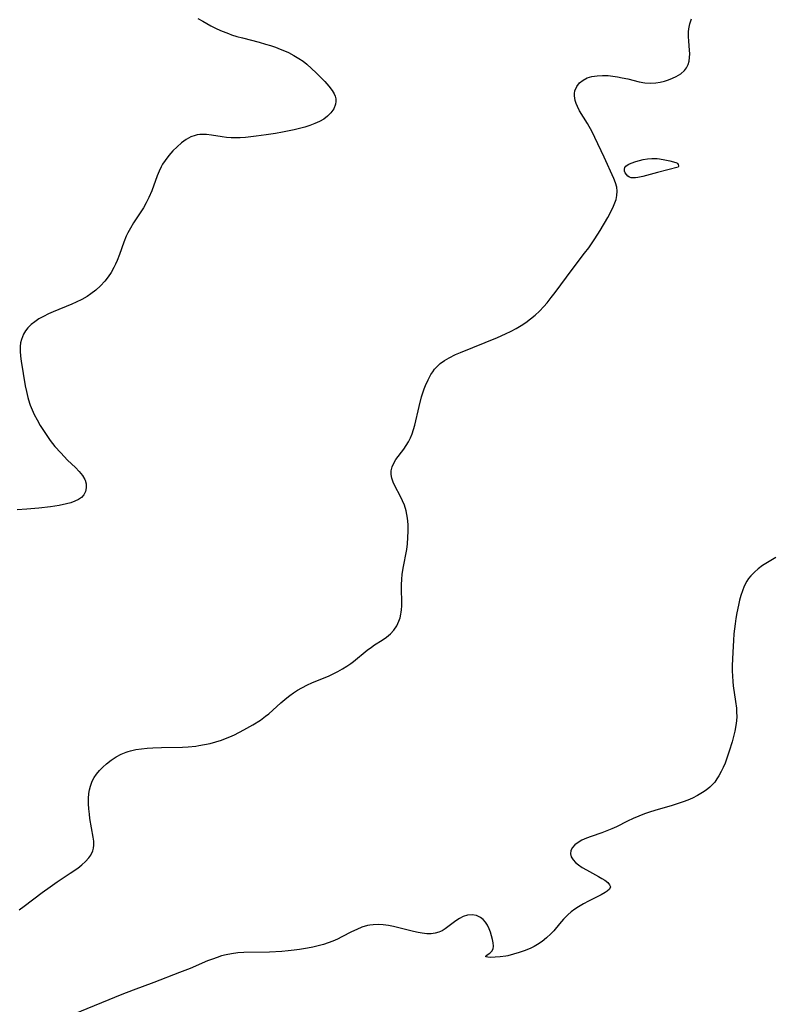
# Model space of a CAD drawing. Header units: metres. Extents: x 1073367 to 1082519, y 1569854 to 1574957.
# Tile 674 of 1056: x 1080607 to 1080826, y 1571000 to 1571286. Entities that reach past the tile are written whole.
import ezdxf

# ---------------------------------------------------------------- set-up
doc = ezdxf.new("R2010")
doc.units = ezdxf.units.M
doc.layers.add('CGG_CurvaNivelLidar_v1', color=253, linetype='Continuous', lineweight=30)

msp = doc.modelspace()

# ---------------------------------------------------------------- linework, layer by layer
at = {"layer": 'CGG_CurvaNivelLidar_v1'}
for p, q in [((1080658.9659, 1571286.2424, 75.5), (1080660.3648, 1571285.4945, 75.5)), ((1080801.8799, 1571284.719, 76), (1080802.3704, 1571286.2087, 76)), ((1080660.3648, 1571285.4945, 75.5), (1080662.7437, 1571284.1474, 75.5)), ((1080662.7437, 1571284.1474, 75.5), (1080664.0818, 1571283.4593, 75.5)), ((1080664.0818, 1571283.4593, 75.5), (1080665.4608, 1571282.8202, 75.5)), ((1080801.4966, 1571282.3688, 76), (1080801.5777, 1571283.2457, 76)), ((1080801.5777, 1571283.2457, 76), (1080801.8799, 1571284.719, 76)), ((1080665.4608, 1571282.8202, 75.5), (1080667.8068, 1571281.8751, 75.5)), ((1080667.8068, 1571281.8751, 75.5), (1080668.7513, 1571281.5427, 75.5)), ((1080668.7513, 1571281.5427, 75.5), (1080670.3015, 1571281.0531, 75.5)), ((1080670.3015, 1571281.0531, 75.5), (1080671.8745, 1571280.6082, 75.5)), ((1080671.8745, 1571280.6082, 75.5), (1080676.7434, 1571279.3444, 75.5)), ((1080801.4874, 1571281.0371, 76), (1080801.4966, 1571282.3688, 76)), ((1080801.5682, 1571279.7091, 76), (1080801.4874, 1571281.0371, 76)), ((1080676.7434, 1571279.3444, 75.5), (1080678.5626, 1571278.8385, 75.5)), ((1080678.5626, 1571278.8385, 75.5), (1080680.0112, 1571278.3953, 75.5)), ((1080680.0112, 1571278.3953, 75.5), (1080681.4449, 1571277.9132, 75.5)), ((1080681.4449, 1571277.9132, 75.5), (1080682.8592, 1571277.3871, 75.5)), ((1080801.8003, 1571277.0969, 76), (1080801.5682, 1571279.7091, 76)), ((1080682.8592, 1571277.3871, 75.5), (1080684.0866, 1571276.8817, 75.5)), ((1080684.0866, 1571276.8817, 75.5), (1080685.2914, 1571276.3356, 75.5)), ((1080685.2914, 1571276.3356, 75.5), (1080686.8317, 1571275.5519, 75.5)), ((1080686.8317, 1571275.5519, 75.5), (1080688.3109, 1571274.6784, 75.5)), ((1080688.3109, 1571274.6784, 75.5), (1080689.4956, 1571273.8622, 75.5)), ((1080801.6698, 1571273.8587, 76), (1080801.8201, 1571274.8971, 76)), ((1080801.8509, 1571275.9801, 76), (1080801.8003, 1571277.0969, 76)), ((1080801.8201, 1571274.8971, 76), (1080801.8509, 1571275.9801, 76)), ((1080689.4956, 1571273.8622, 75.5), (1080690.5851, 1571273.0076, 75.5)), ((1080690.5851, 1571273.0076, 75.5), (1080691.9908, 1571271.7765, 75.5)), ((1080800.3028, 1571271.1501, 76), (1080800.9092, 1571271.9667, 76)), ((1080800.9092, 1571271.9667, 76), (1080801.3661, 1571272.8758, 76)), ((1080801.3661, 1571272.8758, 76), (1080801.6698, 1571273.8587, 76)), ((1080691.9908, 1571271.7765, 75.5), (1080693.3329, 1571270.4959, 75.5)), ((1080693.3329, 1571270.4959, 75.5), (1080695.8496, 1571267.9118, 75.5)), ((1080770.8607, 1571268.372, 76), (1080772.0575, 1571268.9685, 76)), ((1080772.0575, 1571268.9685, 76), (1080773.4548, 1571269.3731, 76)), ((1080773.4548, 1571269.3731, 76), (1080774.9684, 1571269.6063, 76)), ((1080774.9684, 1571269.6063, 76), (1080776.5523, 1571269.708, 76)), ((1080776.5523, 1571269.708, 76), (1080778.1844, 1571269.6746, 76)), ((1080778.1844, 1571269.6746, 76), (1080779.5315, 1571269.5394, 76)), ((1080779.5315, 1571269.5394, 76), (1080780.886, 1571269.3262, 76)), ((1080780.886, 1571269.3262, 76), (1080782.2402, 1571269.058, 76)), ((1080782.2402, 1571269.058, 76), (1080783.8249, 1571268.6938, 76)), ((1080796.876, 1571268.8833, 76), (1080797.9562, 1571269.4044, 76)), ((1080797.9562, 1571269.4044, 76), (1080799.2339, 1571270.1962, 76)), ((1080799.2339, 1571270.1962, 76), (1080800.3028, 1571271.1501, 76)), ((1080695.8496, 1571267.9118, 75.5), (1080696.9756, 1571266.6348, 75.5)), ((1080696.9756, 1571266.6348, 75.5), (1080697.9366, 1571265.3633, 75.5)), ((1080768.4874, 1571265.1951, 76), (1080769.0063, 1571266.4732, 76)), ((1080769.0063, 1571266.4732, 76), (1080769.8552, 1571267.5782, 76)), ((1080769.8552, 1571267.5782, 76), (1080770.8607, 1571268.372, 76)), ((1080783.8249, 1571268.6938, 76), (1080787.1647, 1571267.8606, 76)), ((1080787.1647, 1571267.8606, 76), (1080788.8229, 1571267.5861, 76)), ((1080788.8229, 1571267.5861, 76), (1080790.4112, 1571267.5123, 76)), ((1080790.4112, 1571267.5123, 76), (1080791.9938, 1571267.6072, 76)), ((1080791.9938, 1571267.6072, 76), (1080793.2741, 1571267.792, 76)), ((1080793.2741, 1571267.792, 76), (1080794.5258, 1571268.069, 76)), ((1080794.5258, 1571268.069, 76), (1080795.728, 1571268.4353, 76)), ((1080795.728, 1571268.4353, 76), (1080796.876, 1571268.8833, 76)), ((1080697.9366, 1571265.3633, 75.5), (1080698.5079, 1571264.3939, 75.5)), ((1080698.5079, 1571264.3939, 75.5), (1080698.8073, 1571263.6774, 75.5)), ((1080698.8073, 1571263.6774, 75.5), (1080698.9856, 1571262.9508, 75.5)), ((1080768.3404, 1571263.7476, 76), (1080768.3626, 1571264.4829, 76)), ((1080768.557, 1571262.389, 76), (1080768.3404, 1571263.7476, 76)), ((1080768.3626, 1571264.4829, 76), (1080768.4874, 1571265.1951, 76)), ((1080698.9078, 1571261.3472, 75.5), (1080698.409, 1571260.0506, 75.5)), ((1080699.024, 1571262.1488, 75.5), (1080698.9078, 1571261.3472, 75.5)), ((1080698.9856, 1571262.9508, 75.5), (1080699.024, 1571262.1488, 75.5)), ((1080768.8377, 1571261.5436, 76), (1080768.557, 1571262.389, 76)), ((1080769.2073, 1571260.6932, 76), (1080768.8377, 1571261.5436, 76)), ((1080769.8599, 1571259.4456, 76), (1080769.2073, 1571260.6932, 76)), ((1080696.6476, 1571257.8864, 75.5), (1080695.5372, 1571257.0464, 75.5)), ((1080697.5813, 1571258.8328, 75.5), (1080696.6476, 1571257.8864, 75.5)), ((1080698.409, 1571260.0506, 75.5), (1080697.5813, 1571258.8328, 75.5)), ((1080772.1041, 1571255.7108, 76), (1080769.8599, 1571259.4456, 76)), ((1080689.9989, 1571254.6875, 75.5), (1080688.8252, 1571254.3507, 75.5)), ((1080691.4996, 1571255.1722, 75.5), (1080689.9989, 1571254.6875, 75.5)), ((1080692.9391, 1571255.715, 75.5), (1080691.4996, 1571255.1722, 75.5)), ((1080694.2947, 1571256.3326, 75.5), (1080692.9391, 1571255.715, 75.5)), ((1080695.5372, 1571257.0464, 75.5), (1080694.2947, 1571256.3326, 75.5)), ((1080773.4671, 1571253.2907, 76), (1080772.1041, 1571255.7108, 76)), ((1080656.8997, 1571251.8473, 75.5), (1080655.4958, 1571251.0796, 75.5)), ((1080658.1064, 1571252.2784, 75.5), (1080656.8997, 1571251.8473, 75.5)), ((1080658.7477, 1571252.4245, 75.5), (1080658.1064, 1571252.2784, 75.5)), ((1080659.5282, 1571252.5291, 75.5), (1080658.7477, 1571252.4245, 75.5)), ((1080660.4865, 1571252.5631, 75.5), (1080659.5282, 1571252.5291, 75.5)), ((1080661.4607, 1571252.5152, 75.5), (1080660.4865, 1571252.5631, 75.5)), ((1080662.9339, 1571252.3359, 75.5), (1080661.4607, 1571252.5152, 75.5)), ((1080665.9787, 1571251.8535, 75.5), (1080662.9339, 1571252.3359, 75.5)), ((1080667.2935, 1571251.7033, 75.5), (1080665.9787, 1571251.8535, 75.5)), ((1080675.9117, 1571252.0356, 75.5), (1080672.7824, 1571251.7109, 75.5)), ((1080678.7379, 1571252.4235, 75.5), (1080675.9117, 1571252.0356, 75.5)), ((1080681.5306, 1571252.854, 75.5), (1080678.7379, 1571252.4235, 75.5)), ((1080683.5162, 1571253.1901, 75.5), (1080681.5306, 1571252.854, 75.5)), ((1080685.4884, 1571253.5654, 75.5), (1080683.5162, 1571253.1901, 75.5)), ((1080686.8954, 1571253.8696, 75.5), (1080685.4884, 1571253.5654, 75.5)), ((1080688.8252, 1571254.3507, 75.5), (1080686.8954, 1571253.8696, 75.5)), ((1080774.2672, 1571251.6906, 76), (1080773.4671, 1571253.2907, 76)), ((1080652.888, 1571249.0024, 75.5), (1080651.6433, 1571247.7765, 75.5)), ((1080654.1646, 1571250.1116, 75.5), (1080652.888, 1571249.0024, 75.5)), ((1080655.4958, 1571251.0796, 75.5), (1080654.1646, 1571250.1116, 75.5)), ((1080668.6318, 1571251.613, 75.5), (1080667.2935, 1571251.7033, 75.5)), ((1080669.926, 1571251.5882, 75.5), (1080668.6318, 1571251.613, 75.5)), ((1080671.2332, 1571251.6176, 75.5), (1080669.926, 1571251.5882, 75.5)), ((1080672.7824, 1571251.7109, 75.5), (1080671.2332, 1571251.6176, 75.5)), ((1080777.01, 1571245.9239, 76), (1080774.2672, 1571251.6906, 76)), ((1080650.4695, 1571246.4567, 75.5), (1080649.4009, 1571245.0366, 75.5)), ((1080651.6433, 1571247.7765, 75.5), (1080650.4695, 1571246.4567, 75.5)), ((1080648.6982, 1571243.9138, 75.5), (1080648.2918, 1571243.1672, 75.5)), ((1080649.4009, 1571245.0366, 75.5), (1080648.6982, 1571243.9138, 75.5)), ((1080779.7946, 1571239.795, 76), (1080777.01, 1571245.9239, 76)), ((1080782.9622, 1571242.9073, 76), (1080783.2424, 1571243.2979, 76)), ((1080783.2424, 1571243.2979, 76), (1080783.6711, 1571243.6362, 76)), ((1080783.6711, 1571243.6362, 76), (1080784.2081, 1571243.9351, 76)), ((1080784.2081, 1571243.9351, 76), (1080784.8227, 1571244.2042, 76)), ((1080784.8227, 1571244.2042, 76), (1080786.1988, 1571244.6806, 76)), ((1080786.1988, 1571244.6806, 76), (1080788.2858, 1571245.2471, 76)), ((1080788.2858, 1571245.2471, 76), (1080789.5647, 1571245.4935, 76)), ((1080789.5647, 1571245.4935, 76), (1080790.8517, 1571245.6177, 76)), ((1080790.8517, 1571245.6177, 76), (1080791.6102, 1571245.6118, 76)), ((1080791.6102, 1571245.6118, 76), (1080792.3658, 1571245.5565, 76)), ((1080792.3658, 1571245.5565, 76), (1080793.1161, 1571245.4668, 76)), ((1080793.1161, 1571245.4668, 76), (1080794.5957, 1571245.2292, 76)), ((1080794.5957, 1571245.2292, 76), (1080796.118, 1571244.8959, 76)), ((1080796.118, 1571244.8959, 76), (1080797.8114, 1571244.4211, 76)), ((1080797.8114, 1571244.4211, 76), (1080798.1123, 1571244.2745, 76)), ((1080798.1123, 1571244.2745, 76), (1080798.3347, 1571244.0838, 76)), ((1080798.3347, 1571244.0838, 76), (1080798.5021, 1571243.7923, 76)), ((1080798.5754, 1571243.2089, 76), (1080798.5, 1571243.005, 76)), ((1080798.5021, 1571243.7923, 76), (1080798.5765, 1571243.4809, 76)), ((1080798.5765, 1571243.4809, 76), (1080798.5754, 1571243.2089, 76)), ((1080647.1293, 1571240.4967, 75.5), (1080645.5546, 1571236.1738, 75.5)), ((1080647.6978, 1571241.9044, 75.5), (1080647.1293, 1571240.4967, 75.5)), ((1080648.2918, 1571243.1672, 75.5), (1080647.6978, 1571241.9044, 75.5)), ((1080782.8638, 1571242.4336, 76), (1080782.9622, 1571242.9073, 76)), ((1080782.9341, 1571241.9199, 76), (1080782.8638, 1571242.4336, 76)), ((1080783.1358, 1571241.3993, 76), (1080782.9341, 1571241.9199, 76)), ((1080783.4451, 1571240.9055, 76), (1080783.1358, 1571241.3993, 76)), ((1080783.8492, 1571240.4756, 76), (1080783.4451, 1571240.9055, 76)), ((1080784.346, 1571240.1532, 76), (1080783.8492, 1571240.4756, 76)), ((1080792.5146, 1571241.4697, 76), (1080788.2229, 1571240.2907, 76)), ((1080798.5, 1571243.005, 76), (1080792.5146, 1571241.4697, 76)), ((1080780.3069, 1571238.526, 76), (1080779.7946, 1571239.795, 76)), ((1080780.6532, 1571237.2473, 76), (1080780.3069, 1571238.526, 76)), ((1080784.8845, 1571239.9837, 76), (1080784.346, 1571240.1532, 76)), ((1080785.4852, 1571239.9186, 76), (1080784.8845, 1571239.9837, 76)), ((1080786.131, 1571239.9334, 76), (1080785.4852, 1571239.9186, 76)), ((1080786.8088, 1571240.0092, 76), (1080786.131, 1571239.9334, 76)), ((1080788.2229, 1571240.2907, 76), (1080786.8088, 1571240.0092, 76)), ((1080645.5546, 1571236.1738, 75.5), (1080644.7222, 1571234.2074, 75.5)), ((1080780.4414, 1571233.6266, 76), (1080780.6871, 1571234.8469, 76)), ((1080780.7632, 1571236.0589, 76), (1080780.6532, 1571237.2473, 76)), ((1080780.6871, 1571234.8469, 76), (1080780.7632, 1571236.0589, 76)), ((1080643.9483, 1571232.6916, 75.5), (1080643.0924, 1571231.2158, 75.5)), ((1080644.7222, 1571234.2074, 75.5), (1080643.9483, 1571232.6916, 75.5)), ((1080779.7507, 1571231.7129, 76), (1080780.1374, 1571232.6677, 76)), ((1080780.1374, 1571232.6677, 76), (1080780.4414, 1571233.6266, 76)), ((1080642.1821, 1571229.7691, 75.5), (1080640.2661, 1571226.8394, 75.5)), ((1080643.0924, 1571231.2158, 75.5), (1080642.1821, 1571229.7691, 75.5)), ((1080778.0113, 1571228.4007, 76), (1080779.2656, 1571230.699, 76)), ((1080779.2656, 1571230.699, 76), (1080779.7507, 1571231.7129, 76)), ((1080640.2661, 1571226.8394, 75.5), (1080639.357, 1571225.35, 75.5)), ((1080775.8035, 1571224.6753, 76), (1080778.0113, 1571228.4007, 76)), ((1080638.6016, 1571223.9559, 75.5), (1080638.1344, 1571222.9741, 75.5)), ((1080639.357, 1571225.35, 75.5), (1080638.6016, 1571223.9559, 75.5)), ((1080774.2647, 1571222.2396, 76), (1080775.8035, 1571224.6753, 76)), ((1080637.4168, 1571221.2337, 75.5), (1080636.1665, 1571217.6988, 75.5)), ((1080638.1344, 1571222.9741, 75.5), (1080637.4168, 1571221.2337, 75.5)), ((1080772.4911, 1571219.6517, 76), (1080774.2647, 1571222.2396, 76)), ((1080636.1665, 1571217.6988, 75.5), (1080635.5041, 1571215.9496, 75.5)), ((1080767.6594, 1571213.2871, 76), (1080771.3206, 1571218.0709, 76)), ((1080771.3206, 1571218.0709, 76), (1080772.4911, 1571219.6517, 76)), ((1080635.0427, 1571214.8894, 75.5), (1080634.5325, 1571213.8534, 75.5)), ((1080635.5041, 1571215.9496, 75.5), (1080635.0427, 1571214.8894, 75.5)), ((1080633.7472, 1571212.4794, 75.5), (1080632.8671, 1571211.1651, 75.5)), ((1080634.5325, 1571213.8534, 75.5), (1080633.7472, 1571212.4794, 75.5)), ((1080762.7448, 1571206.652, 76), (1080767.6594, 1571213.2871, 76)), ((1080631.8949, 1571209.9175, 75.5), (1080630.6515, 1571208.5638, 75.5)), ((1080632.8671, 1571211.1651, 75.5), (1080631.8949, 1571209.9175, 75.5)), ((1080627.8309, 1571206.1886, 75.5), (1080626.7575, 1571205.4864, 75.5)), ((1080629.2949, 1571207.3174, 75.5), (1080627.8309, 1571206.1886, 75.5)), ((1080630.6515, 1571208.5638, 75.5), (1080629.2949, 1571207.3174, 75.5)), ((1080761.5794, 1571205.1275, 76), (1080762.7448, 1571206.652, 76)), ((1080622.2674, 1571203.2675, 75.5), (1080616.9167, 1571201.0402, 75.5)), ((1080623.5845, 1571203.8431, 75.5), (1080622.2674, 1571203.2675, 75.5)), ((1080625.2033, 1571204.6203, 75.5), (1080623.5845, 1571203.8431, 75.5)), ((1080626.7575, 1571205.4864, 75.5), (1080625.2033, 1571204.6203, 75.5)), ((1080759.4149, 1571202.5086, 76), (1080760.3863, 1571203.6396, 76)), ((1080760.3863, 1571203.6396, 76), (1080761.5794, 1571205.1275, 76)), ((1080615.4982, 1571200.4013, 75.5), (1080614.0573, 1571199.6944, 75.5)), ((1080616.9167, 1571201.0402, 75.5), (1080615.4982, 1571200.4013, 75.5)), ((1080756.9357, 1571200.0387, 76), (1080758.1807, 1571201.2131, 76)), ((1080758.1807, 1571201.2131, 76), (1080759.4149, 1571202.5086, 76)), ((1080611.5251, 1571198.1459, 75.5), (1080610.4619, 1571197.2874, 75.5)), ((1080612.6868, 1571198.9239, 75.5), (1080611.5251, 1571198.1459, 75.5)), ((1080614.0573, 1571199.6944, 75.5), (1080612.6868, 1571198.9239, 75.5)), ((1080752.8905, 1571197.0037, 76), (1080754.263, 1571197.9056, 76)), ((1080754.263, 1571197.9056, 76), (1080755.6309, 1571198.9328, 76)), ((1080755.6309, 1571198.9328, 76), (1080756.9357, 1571200.0387, 76)), ((1080608.8151, 1571195.4488, 75.5), (1080608.2334, 1571194.4874, 75.5)), ((1080609.5183, 1571196.3431, 75.5), (1080608.8151, 1571195.4488, 75.5)), ((1080610.4619, 1571197.2874, 75.5), (1080609.5183, 1571196.3431, 75.5)), ((1080745.9576, 1571193.5432, 76), (1080748.2977, 1571194.5658, 76)), ((1080748.2977, 1571194.5658, 76), (1080750.0051, 1571195.394, 76)), ((1080750.0051, 1571195.394, 76), (1080751.4674, 1571196.1709, 76)), ((1080751.4674, 1571196.1709, 76), (1080752.8905, 1571197.0037, 76)), ((1080607.4036, 1571191.9976, 75.5), (1080607.2809, 1571190.9544, 75.5)), ((1080607.6369, 1571193.0075, 75.5), (1080607.4036, 1571191.9976, 75.5)), ((1080608.2334, 1571194.4874, 75.5), (1080607.6369, 1571193.0075, 75.5)), ((1080735.2784, 1571189.1899, 76), (1080745.9576, 1571193.5432, 76)), ((1080607.2809, 1571190.9544, 75.5), (1080607.2677, 1571189.5599, 75.5)), ((1080607.2677, 1571189.5599, 75.5), (1080607.3796, 1571188.1316, 75.5)), ((1080733.8374, 1571188.5691, 76), (1080735.2784, 1571189.1899, 76)), ((1080607.3796, 1571188.1316, 75.5), (1080607.5752, 1571186.6755, 75.5)), ((1080607.5752, 1571186.6755, 75.5), (1080608.7971, 1571179.5015, 75.5)), ((1080728.5182, 1571185.1885, 76), (1080729.3767, 1571185.9563, 76)), ((1080729.3767, 1571185.9563, 76), (1080730.6331, 1571186.8645, 76)), ((1080730.6331, 1571186.8645, 76), (1080731.99, 1571187.6635, 76)), ((1080731.99, 1571187.6635, 76), (1080733.8374, 1571188.5691, 76)), ((1080726.6608, 1571182.8369, 76), (1080727.1749, 1571183.6118, 76)), ((1080727.1749, 1571183.6118, 76), (1080727.7392, 1571184.3437, 76)), ((1080727.7392, 1571184.3437, 76), (1080728.5182, 1571185.1885, 76)), ((1080725.0824, 1571179.6333, 76), (1080725.8102, 1571181.2833, 76)), ((1080725.8102, 1571181.2833, 76), (1080726.6608, 1571182.8369, 76)), ((1080608.7971, 1571179.5015, 75.5), (1080609.1257, 1571177.8177, 75.5)), ((1080609.1257, 1571177.8177, 75.5), (1080609.5129, 1571176.1485, 75.5)), ((1080723.9427, 1571176.3169, 76), (1080724.7143, 1571178.6681, 76)), ((1080724.7143, 1571178.6681, 76), (1080725.0824, 1571179.6333, 76)), ((1080609.5129, 1571176.1485, 75.5), (1080609.9888, 1571174.5051, 75.5)), ((1080609.9888, 1571174.5051, 75.5), (1080610.2193, 1571173.8363, 75.5)), ((1080723.1966, 1571173.5303, 76), (1080723.9427, 1571176.3169, 76)), ((1080610.2193, 1571173.8363, 75.5), (1080610.7516, 1571172.5037, 75.5)), ((1080610.7516, 1571172.5037, 75.5), (1080611.3588, 1571171.1964, 75.5)), ((1080721.9434, 1571168.055, 76), (1080723.1966, 1571173.5303, 76)), ((1080611.3588, 1571171.1964, 75.5), (1080612.2144, 1571169.5683, 75.5)), ((1080612.2144, 1571169.5683, 75.5), (1080613.1427, 1571167.9691, 75.5)), ((1080613.1427, 1571167.9691, 75.5), (1080614.0678, 1571166.4867, 75.5)), ((1080614.0678, 1571166.4867, 75.5), (1080615.0364, 1571165.0307, 75.5)), ((1080721.1857, 1571165.542, 76), (1080721.5914, 1571166.7802, 76)), ((1080721.5914, 1571166.7802, 76), (1080721.9434, 1571168.055, 76)), ((1080615.0364, 1571165.0307, 75.5), (1080616.0477, 1571163.6076, 75.5)), ((1080616.0477, 1571163.6076, 75.5), (1080617.3653, 1571161.908, 75.5)), ((1080719.4886, 1571162.1181, 76), (1080720.1358, 1571163.2046, 76)), ((1080720.1358, 1571163.2046, 76), (1080720.7075, 1571164.3511, 76)), ((1080720.7075, 1571164.3511, 76), (1080721.1857, 1571165.542, 76)), ((1080617.3653, 1571161.908, 75.5), (1080619.0659, 1571159.9772, 75.5)), ((1080716.4695, 1571158.0582, 76), (1080718.7608, 1571161.0555, 76)), ((1080718.7608, 1571161.0555, 76), (1080719.4886, 1571162.1181, 76)), ((1080619.0659, 1571159.9772, 75.5), (1080621.0934, 1571157.8974, 75.5)), ((1080621.0934, 1571157.8974, 75.5), (1080623.3344, 1571155.7477, 75.5)), ((1080715.8411, 1571157.0536, 76), (1080716.4695, 1571158.0582, 76)), ((1080623.3344, 1571155.7477, 75.5), (1080624.4651, 1571154.6107, 75.5)), ((1080624.4651, 1571154.6107, 75.5), (1080625.4186, 1571153.4697, 75.5)), ((1080715.0652, 1571153.6909, 76), (1080715.096, 1571154.8353, 76)), ((1080715.096, 1571154.8353, 76), (1080715.3646, 1571155.9631, 76)), ((1080715.3646, 1571155.9631, 76), (1080715.8411, 1571157.0536, 76)), ((1080625.4186, 1571153.4697, 75.5), (1080626.1012, 1571152.2901, 75.5)), ((1080626.1012, 1571152.2901, 75.5), (1080626.1874, 1571152.0703, 75.5)), ((1080626.1874, 1571152.0703, 75.5), (1080626.4438, 1571150.9815, 75.5)), ((1080715.2709, 1571152.6166, 76), (1080715.0652, 1571153.6909, 76)), ((1080715.6583, 1571151.5373, 76), (1080715.2709, 1571152.6166, 76)), ((1080626.2361, 1571148.8305, 75.5), (1080625.7937, 1571147.8616, 75.5)), ((1080626.4542, 1571149.8865, 75.5), (1080626.2361, 1571148.8305, 75.5)), ((1080626.4438, 1571150.9815, 75.5), (1080626.4542, 1571149.8865, 75.5)), ((1080716.1719, 1571150.4445, 76), (1080715.6583, 1571151.5373, 76)), ((1080717.8384, 1571147.3301, 76), (1080716.1719, 1571150.4445, 76)), ((1080623.2117, 1571145.9299, 75.5), (1080622.0318, 1571145.5333, 75.5)), ((1080624.254, 1571146.4158, 75.5), (1080623.2117, 1571145.9299, 75.5)), ((1080625.117, 1571147.0333, 75.5), (1080624.254, 1571146.4158, 75.5)), ((1080625.7937, 1571147.8616, 75.5), (1080625.117, 1571147.0333, 75.5)), ((1080718.4269, 1571146.1178, 76), (1080717.8384, 1571147.3301, 76)), ((1080718.9454, 1571144.8587, 76), (1080718.4269, 1571146.1178, 76)), ((1080609.2113, 1571143.613, 75.5), (1080606.384, 1571143.4205, 75.5)), ((1080612.6812, 1571143.9003, 75.5), (1080609.2113, 1571143.613, 75.5)), ((1080616.0712, 1571144.2836, 75.5), (1080612.6812, 1571143.9003, 75.5)), ((1080618.638, 1571144.712, 75.5), (1080616.0712, 1571144.2836, 75.5)), ((1080620.748, 1571145.1884, 75.5), (1080618.638, 1571144.712, 75.5)), ((1080622.0318, 1571145.5333, 75.5), (1080620.748, 1571145.1884, 75.5)), ((1080719.4738, 1571143.1219, 76), (1080718.9454, 1571144.8587, 76)), ((1080719.693, 1571142.0771, 76), (1080719.4738, 1571143.1219, 76)), ((1080719.8531, 1571141.0126, 76), (1080719.693, 1571142.0771, 76)), ((1080720.0095, 1571139.1633, 76), (1080719.8531, 1571141.0126, 76)), ((1080720.0442, 1571137.2851, 76), (1080720.0095, 1571139.1633, 76)), ((1080719.8348, 1571133.6196, 76), (1080719.9779, 1571135.392, 76)), ((1080719.9779, 1571135.392, 76), (1080720.0442, 1571137.2851, 76)), ((1080718.6154, 1571126.5129, 76), (1080719.6155, 1571131.8811, 76)), ((1080719.6155, 1571131.8811, 76), (1080719.8348, 1571133.6196, 76)), ((1080825.3963, 1571128.7539, 76.5), (1080823.9561, 1571127.8881, 76.5)), ((1080826.8746, 1571129.5692, 76.5), (1080825.3963, 1571128.7539, 76.5)), ((1080718.3261, 1571124.6233, 76), (1080718.6154, 1571126.5129, 76)), ((1080821.773, 1571126.3421, 76.5), (1080820.6333, 1571125.3595, 76.5)), ((1080822.9973, 1571127.251, 76.5), (1080821.773, 1571126.3421, 76.5)), ((1080823.9561, 1571127.8881, 76.5), (1080822.9973, 1571127.251, 76.5)), ((1080718.0894, 1571121.6814, 76), (1080718.1863, 1571123.3466, 76)), ((1080718.1863, 1571123.3466, 76), (1080718.3261, 1571124.6233, 76)), ((1080818.9439, 1571123.4541, 76.5), (1080818.4658, 1571122.7337, 76.5)), ((1080819.6028, 1571124.2893, 76.5), (1080818.9439, 1571123.4541, 76.5)), ((1080820.6333, 1571125.3595, 76.5), (1080819.6028, 1571124.2893, 76.5)), ((1080718.079, 1571120.1107, 76), (1080718.0894, 1571121.6814, 76)), ((1080817.6971, 1571121.2745, 76.5), (1080817.1695, 1571119.9603, 76.5)), ((1080818.4658, 1571122.7337, 76.5), (1080817.6971, 1571121.2745, 76.5)), ((1080718.1515, 1571117.0317, 76), (1080718.079, 1571120.1107, 76)), ((1080816.7286, 1571118.5936, 76.5), (1080816.3489, 1571117.188, 76.5)), ((1080817.1695, 1571119.9603, 76.5), (1080816.7286, 1571118.5936, 76.5)), ((1080718.0945, 1571114.3826, 76), (1080718.1528, 1571115.5409, 76)), ((1080718.1528, 1571115.5409, 76), (1080718.1515, 1571117.0317, 76)), ((1080816.0086, 1571115.7547, 76.5), (1080815.5391, 1571113.5003, 76.5)), ((1080816.3489, 1571117.188, 76.5), (1080816.0086, 1571115.7547, 76.5)), ((1080717.3432, 1571111.088, 76), (1080717.6708, 1571112.077, 76)), ((1080717.6708, 1571112.077, 76), (1080717.9139, 1571113.0975, 76)), ((1080717.9139, 1571113.0975, 76), (1080718.0169, 1571113.7014, 76)), ((1080718.0169, 1571113.7014, 76), (1080718.0945, 1571114.3826, 76)), ((1080815.272, 1571111.9045, 76.5), (1080815.0458, 1571110.2914, 76.5)), ((1080815.5391, 1571113.5003, 76.5), (1080815.272, 1571111.9045, 76.5)), ((1080715.9175, 1571108.5037, 76), (1080716.7177, 1571109.7408, 76)), ((1080716.7177, 1571109.7408, 76), (1080717.3432, 1571111.088, 76)), ((1080815.0458, 1571110.2914, 76.5), (1080814.7157, 1571107.3949, 76.5)), ((1080712.5094, 1571105.5989, 76), (1080713.7876, 1571106.4544, 76)), ((1080713.7876, 1571106.4544, 76), (1080714.9446, 1571107.4067, 76)), ((1080714.9446, 1571107.4067, 76), (1080715.9175, 1571108.5037, 76)), ((1080814.7157, 1571107.3949, 76.5), (1080814.5542, 1571105.4899, 76.5)), ((1080708.1501, 1571102.6445, 76), (1080709.3691, 1571103.5604, 76)), ((1080709.3691, 1571103.5604, 76), (1080710.2657, 1571104.1772, 76)), ((1080710.2657, 1571104.1772, 76), (1080712.5094, 1571105.5989, 76)), ((1080814.5542, 1571105.4899, 76.5), (1080814.3452, 1571102.1053, 76.5)), ((1080704.1549, 1571099.3955, 76), (1080708.1501, 1571102.6445, 76)), ((1080814.3452, 1571102.1053, 76.5), (1080814.2201, 1571098.1485, 76.5)), ((1080700.9348, 1571097.2141, 76), (1080702.225, 1571098.0181, 76)), ((1080702.225, 1571098.0181, 76), (1080703.3823, 1571098.8145, 76)), ((1080703.3823, 1571098.8145, 76), (1080704.1549, 1571099.3955, 76)), ((1080814.2201, 1571098.1485, 76.5), (1080814.2268, 1571096.6229, 76.5)), ((1080692.0025, 1571093.1411, 76), (1080697.051, 1571095.2321, 76)), ((1080697.051, 1571095.2321, 76), (1080698.2381, 1571095.7729, 76)), ((1080698.2381, 1571095.7729, 76), (1080699.6046, 1571096.4644, 76)), ((1080699.6046, 1571096.4644, 76), (1080700.9348, 1571097.2141, 76)), ((1080814.2268, 1571096.6229, 76.5), (1080814.2775, 1571095.1029, 76.5)), ((1080814.2775, 1571095.1029, 76.5), (1080814.3808, 1571093.5906, 76.5)), ((1080687.9107, 1571091.0629, 76), (1080689.096, 1571091.7553, 76)), ((1080689.096, 1571091.7553, 76), (1080690.7615, 1571092.5913, 76)), ((1080690.7615, 1571092.5913, 76), (1080692.0025, 1571093.1411, 76)), ((1080814.3808, 1571093.5906, 76.5), (1080814.5198, 1571092.2675, 76.5)), ((1080814.5198, 1571092.2675, 76.5), (1080815.1727, 1571087.7272, 76.5)), ((1080683.0245, 1571087.3293, 76), (1080684.7545, 1571088.8208, 76)), ((1080684.7545, 1571088.8208, 76), (1080685.6466, 1571089.513, 76)), ((1080685.6466, 1571089.513, 76), (1080686.7613, 1571090.3129, 76)), ((1080686.7613, 1571090.3129, 76), (1080687.9107, 1571091.0629, 76)), ((1080680.7189, 1571085.1966, 76), (1080683.0245, 1571087.3293, 76)), ((1080815.1727, 1571087.7272, 76.5), (1080815.4031, 1571085.8217, 76.5)), ((1080815.4031, 1571085.8217, 76.5), (1080815.4864, 1571084.6186, 76.5)), ((1080677.0878, 1571082.348, 76), (1080678.6182, 1571083.4386, 76)), ((1080678.6182, 1571083.4386, 76), (1080679.5323, 1571084.1644, 76)), ((1080679.5323, 1571084.1644, 76), (1080680.7189, 1571085.1966, 76)), ((1080815.499, 1571083.4185, 76.5), (1080815.4143, 1571082.0887, 76.5)), ((1080815.4864, 1571084.6186, 76.5), (1080815.499, 1571083.4185, 76.5)), ((1080672.3213, 1571079.529, 76), (1080674.8901, 1571080.974, 76)), ((1080674.8901, 1571080.974, 76), (1080677.0878, 1571082.348, 76)), ((1080815.2387, 1571080.7626, 76.5), (1080814.9149, 1571079.0874, 76.5)), ((1080815.4143, 1571082.0887, 76.5), (1080815.2387, 1571080.7626, 76.5)), ((1080666.999, 1571076.9593, 76), (1080668.2143, 1571077.4604, 76)), ((1080668.2143, 1571077.4604, 76), (1080669.604, 1571078.1075, 76)), ((1080669.604, 1571078.1075, 76), (1080672.3213, 1571079.529, 76)), ((1080814.9149, 1571079.0874, 76.5), (1080814.1509, 1571076.0427, 76.5)), ((1080645.8317, 1571074.2864, 76), (1080648.3545, 1571074.3908, 76)), ((1080648.3545, 1571074.3908, 76), (1080654.4507, 1571074.5226, 76)), ((1080654.4507, 1571074.5226, 76), (1080656.1392, 1571074.6049, 76)), ((1080656.1392, 1571074.6049, 76), (1080658.3606, 1571074.8074, 76)), ((1080658.3606, 1571074.8074, 76), (1080659.2293, 1571074.9258, 76)), ((1080659.2293, 1571074.9258, 76), (1080660.8926, 1571075.2135, 76)), ((1080660.8926, 1571075.2135, 76), (1080662.5381, 1571075.5739, 76)), ((1080662.5381, 1571075.5739, 76), (1080664.1627, 1571076.0047, 76)), ((1080664.1627, 1571076.0047, 76), (1080665.7622, 1571076.5083, 76)), ((1080665.7622, 1571076.5083, 76), (1080666.999, 1571076.9593, 76)), ((1080814.1509, 1571076.0427, 76.5), (1080813.3457, 1571073.3119, 76.5)), ((1080633.706, 1571070.6791, 76), (1080635.1493, 1571071.6374, 76)), ((1080635.1493, 1571071.6374, 76), (1080636.6793, 1571072.457, 76)), ((1080636.6793, 1571072.457, 76), (1080638.1317, 1571073.0448, 76)), ((1080638.1317, 1571073.0448, 76), (1080638.6539, 1571073.216, 76)), ((1080638.6539, 1571073.216, 76), (1080639.3924, 1571073.4257, 76)), ((1080639.3924, 1571073.4257, 76), (1080640.9535, 1571073.766, 76)), ((1080640.9535, 1571073.766, 76), (1080642.554, 1571074.0069, 76)), ((1080642.554, 1571074.0069, 76), (1080644.1829, 1571074.1736, 76)), ((1080644.1829, 1571074.1736, 76), (1080645.8317, 1571074.2864, 76)), ((1080812.7674, 1571071.5753, 76.5), (1080812.131, 1571069.8712, 76.5)), ((1080813.3457, 1571073.3119, 76.5), (1080812.7674, 1571071.5753, 76.5)), ((1080630.3274, 1571067.699, 76), (1080631.2976, 1571068.6877, 76)), ((1080631.2976, 1571068.6877, 76), (1080632.3449, 1571069.6173, 76)), ((1080632.3449, 1571069.6173, 76), (1080633.706, 1571070.6791, 76)), ((1080812.131, 1571069.8712, 76.5), (1080811.5934, 1571068.5958, 76.5)), ((1080628.8001, 1571065.645, 76), (1080629.4584, 1571066.6406, 76)), ((1080629.4584, 1571066.6406, 76), (1080630.3274, 1571067.699, 76)), ((1080810.354, 1571066.1701, 76.5), (1080809.7589, 1571065.232, 76.5)), ((1080811.0045, 1571067.3585, 76.5), (1080810.354, 1571066.1701, 76.5)), ((1080811.5934, 1571068.5958, 76.5), (1080811.0045, 1571067.3585, 76.5)), ((1080627.4589, 1571062.1039, 76), (1080627.7312, 1571063.1838, 76)), ((1080627.7312, 1571063.1838, 76), (1080628.2522, 1571064.5889, 76)), ((1080628.2522, 1571064.5889, 76), (1080628.8001, 1571065.645, 76)), ((1080808.4117, 1571063.5601, 76.5), (1080807.6874, 1571062.8565, 76.5)), ((1080809.102, 1571064.346, 76.5), (1080808.4117, 1571063.5601, 76.5)), ((1080809.7589, 1571065.232, 76.5), (1080809.102, 1571064.346, 76.5)), ((1080627.1671, 1571059.5135, 76), (1080627.2769, 1571060.9966, 76)), ((1080627.2769, 1571060.9966, 76), (1080627.4589, 1571062.1039, 76)), ((1080804.1398, 1571060.4186, 76.5), (1080802.65, 1571059.6757, 76.5)), ((1080805.5557, 1571061.2535, 76.5), (1080804.1398, 1571060.4186, 76.5)), ((1080806.6593, 1571062.016, 76.5), (1080805.5557, 1571061.2535, 76.5)), ((1080807.6874, 1571062.8565, 76.5), (1080806.6593, 1571062.016, 76.5)), ((1080627.1734, 1571058.0109, 76), (1080627.1671, 1571059.5135, 76)), ((1080627.2631, 1571056.5027, 76), (1080627.1734, 1571058.0109, 76)), ((1080796.7726, 1571057.5656, 76.5), (1080791.7113, 1571056.0977, 76.5)), ((1080798.543, 1571058.1193, 76.5), (1080796.7726, 1571057.5656, 76.5)), ((1080799.9422, 1571058.5938, 76.5), (1080798.543, 1571058.1193, 76.5)), ((1080801.3144, 1571059.1078, 76.5), (1080799.9422, 1571058.5938, 76.5)), ((1080802.65, 1571059.6757, 76.5), (1080801.3144, 1571059.1078, 76.5)), ((1080627.4087, 1571055.0018, 76), (1080627.2631, 1571056.5027, 76)), ((1080627.5733, 1571053.696, 76), (1080627.4087, 1571055.0018, 76)), ((1080787.0236, 1571054.4671, 76.5), (1080785.3984, 1571053.7611, 76.5)), ((1080788.711, 1571055.1176, 76.5), (1080787.0236, 1571054.4671, 76.5)), ((1080790.2027, 1571055.6278, 76.5), (1080788.711, 1571055.1176, 76.5)), ((1080791.7113, 1571056.0977, 76.5), (1080790.2027, 1571055.6278, 76.5)), ((1080628.5372, 1571048.3102, 76), (1080627.5733, 1571053.696, 76)), ((1080783.8093, 1571052.9996, 76.5), (1080780.5954, 1571051.3592, 76.5)), ((1080785.3984, 1571053.7611, 76.5), (1080783.8093, 1571052.9996, 76.5)), ((1080776.2724, 1571049.5614, 76.5), (1080773.1878, 1571048.4948, 76.5)), ((1080777.7514, 1571050.1106, 76.5), (1080776.2724, 1571049.5614, 76.5)), ((1080779.1824, 1571050.7051, 76.5), (1080777.7514, 1571050.1106, 76.5)), ((1080780.5954, 1571051.3592, 76.5), (1080779.1824, 1571050.7051, 76.5)), ((1080628.663, 1571047.1167, 76), (1080628.5372, 1571048.3102, 76)), ((1080628.583, 1571045.1478, 76), (1080628.6737, 1571045.9633, 76)), ((1080628.6737, 1571045.9633, 76), (1080628.663, 1571047.1167, 76)), ((1080768.482, 1571046.1016, 76.5), (1080767.7771, 1571045.3164, 76.5)), ((1080769.4063, 1571046.8005, 76.5), (1080768.482, 1571046.1016, 76.5)), ((1080770.5415, 1571047.4267, 76.5), (1080769.4063, 1571046.8005, 76.5)), ((1080771.8155, 1571047.982, 76.5), (1080770.5415, 1571047.4267, 76.5)), ((1080773.1878, 1571048.4948, 76.5), (1080771.8155, 1571047.982, 76.5)), ((1080627.2233, 1571042.2722, 76), (1080627.786, 1571043.0706, 76)), ((1080627.786, 1571043.0706, 76), (1080628.3917, 1571044.3648, 76)), ((1080628.3917, 1571044.3648, 76), (1080628.583, 1571045.1478, 76)), ((1080767.3326, 1571044.4346, 76.5), (1080767.2145, 1571043.5099, 76.5)), ((1080767.2145, 1571043.5099, 76.5), (1080767.4501, 1571042.5914, 76.5)), ((1080767.7771, 1571045.3164, 76.5), (1080767.3326, 1571044.4346, 76.5)), ((1080624.0203, 1571039.3056, 76), (1080625.2111, 1571040.2501, 76)), ((1080625.2111, 1571040.2501, 76), (1080626.2905, 1571041.2354, 76)), ((1080626.2905, 1571041.2354, 76), (1080627.2233, 1571042.2722, 76)), ((1080767.4501, 1571042.5914, 76.5), (1080767.9924, 1571041.6983, 76.5)), ((1080767.9924, 1571041.6983, 76.5), (1080768.6907, 1571040.944, 76.5)), ((1080768.6907, 1571040.944, 76.5), (1080769.5476, 1571040.2353, 76.5)), ((1080769.5476, 1571040.2353, 76.5), (1080770.6408, 1571039.4983, 76.5)), ((1080618.0814, 1571035.3444, 76), (1080621.8715, 1571037.8089, 76)), ((1080621.8715, 1571037.8089, 76), (1080624.0203, 1571039.3056, 76)), ((1080770.6408, 1571039.4983, 76.5), (1080771.8272, 1571038.8027, 76.5)), ((1080771.8272, 1571038.8027, 76.5), (1080775.3739, 1571036.8752, 76.5)), ((1080616.0254, 1571033.9232, 76), (1080618.0814, 1571035.3444, 76)), ((1080775.3739, 1571036.8752, 76.5), (1080776.3243, 1571036.3282, 76.5)), ((1080776.3243, 1571036.3282, 76.5), (1080777.1757, 1571035.7896, 76.5)), ((1080777.1757, 1571035.7896, 76.5), (1080778.048, 1571035.1214, 76.5)), ((1080778.048, 1571035.1214, 76.5), (1080778.5899, 1571034.5019, 76.5)), ((1080778.5899, 1571034.5019, 76.5), (1080778.7851, 1571033.8976, 76.5)), ((1080608.4402, 1571028.2287, 76), (1080613.7201, 1571032.239, 76)), ((1080613.7201, 1571032.239, 76), (1080616.0254, 1571033.9232, 76)), ((1080776.1092, 1571031.5526, 76.5), (1080772.4174, 1571029.712, 76.5)), ((1080777.3183, 1571032.2474, 76.5), (1080776.1092, 1571031.5526, 76.5)), ((1080777.8178, 1571032.5913, 76.5), (1080777.3183, 1571032.2474, 76.5)), ((1080778.5151, 1571033.2381, 76.5), (1080777.8178, 1571032.5913, 76.5)), ((1080778.7851, 1571033.8976, 76.5), (1080778.5151, 1571033.2381, 76.5)), ((1080770.9542, 1571028.9494, 76.5), (1080769.5049, 1571028.1028, 76.5)), ((1080772.4174, 1571029.712, 76.5), (1080770.9542, 1571028.9494, 76.5)), ((1080607.0543, 1571027.2337, 76), (1080608.4402, 1571028.2287, 76)), ((1080738.6177, 1571025.7451, 76.5), (1080737.3208, 1571025.6394, 76.5)), ((1080739.8914, 1571025.5184, 76.5), (1080738.6177, 1571025.7451, 76.5)), ((1080766.4565, 1571025.7677, 76.5), (1080765.1944, 1571024.4871, 76.5)), ((1080767.426, 1571026.6118, 76.5), (1080766.4565, 1571025.7677, 76.5)), ((1080768.4453, 1571027.3904, 76.5), (1080767.426, 1571026.6118, 76.5)), ((1080769.5049, 1571028.1028, 76.5), (1080768.4453, 1571027.3904, 76.5)), ((1080709.8499, 1571022.8826, 76.5), (1080708.9387, 1571022.7694, 76.5)), ((1080711.3146, 1571022.9304, 76.5), (1080709.8499, 1571022.8826, 76.5)), ((1080712.7933, 1571022.8405, 76.5), (1080711.3146, 1571022.9304, 76.5)), ((1080714.2772, 1571022.6361, 76.5), (1080712.7933, 1571022.8405, 76.5)), ((1080733.8719, 1571024.0373, 76.5), (1080730.8129, 1571021.6732, 76.5)), ((1080734.9278, 1571024.7088, 76.5), (1080733.8719, 1571024.0373, 76.5)), ((1080736.0279, 1571025.2483, 76.5), (1080734.9278, 1571024.7088, 76.5)), ((1080737.3208, 1571025.6394, 76.5), (1080736.0279, 1571025.2483, 76.5)), ((1080741.0628, 1571024.972, 76.5), (1080739.8914, 1571025.5184, 76.5)), ((1080741.8618, 1571024.3477, 76.5), (1080741.0628, 1571024.972, 76.5)), ((1080742.5554, 1571023.5805, 76.5), (1080741.8618, 1571024.3477, 76.5)), ((1080743.1337, 1571022.7027, 76.5), (1080742.5554, 1571023.5805, 76.5)), ((1080764.0108, 1571023.1292, 76.5), (1080762.3474, 1571021.1382, 76.5)), ((1080765.1944, 1571024.4871, 76.5), (1080764.0108, 1571023.1292, 76.5)), ((1080703.6015, 1571020.7909, 76.5), (1080700.8098, 1571019.3449, 76.5)), ((1080705.0977, 1571021.5273, 76.5), (1080703.6015, 1571020.7909, 76.5)), ((1080706.6147, 1571022.1566, 76.5), (1080705.0977, 1571021.5273, 76.5)), ((1080708.1941, 1571022.6236, 76.5), (1080706.6147, 1571022.1566, 76.5)), ((1080708.9387, 1571022.7694, 76.5), (1080708.1941, 1571022.6236, 76.5)), ((1080715.7532, 1571022.3403, 76.5), (1080714.2772, 1571022.6361, 76.5)), ((1080721.6327, 1571020.8619, 76.5), (1080715.7532, 1571022.3403, 76.5)), ((1080722.9, 1571020.5879, 76.5), (1080721.6327, 1571020.8619, 76.5)), ((1080724.1482, 1571020.3781, 76.5), (1080722.9, 1571020.5879, 76.5)), ((1080725.4435, 1571020.254, 76.5), (1080724.1482, 1571020.3781, 76.5)), ((1080726.7009, 1571020.2567, 76.5), (1080725.4435, 1571020.254, 76.5)), ((1080727.9069, 1571020.4156, 76.5), (1080726.7009, 1571020.2567, 76.5)), ((1080728.9381, 1571020.7126, 76.5), (1080727.9069, 1571020.4156, 76.5)), ((1080729.9093, 1571021.1392, 76.5), (1080728.9381, 1571020.7126, 76.5)), ((1080730.8129, 1571021.6732, 76.5), (1080729.9093, 1571021.1392, 76.5)), ((1080743.6066, 1571021.7064, 76.5), (1080743.1337, 1571022.7027, 76.5)), ((1080743.9795, 1571020.6641, 76.5), (1080743.6066, 1571021.7064, 76.5)), ((1080744.5609, 1571018.5593, 76.5), (1080743.9795, 1571020.6641, 76.5)), ((1080761.4777, 1571020.1798, 76.5), (1080760.2778, 1571019.0326, 76.5)), ((1080762.3474, 1571021.1382, 76.5), (1080761.4777, 1571020.1798, 76.5)), ((1080695.4468, 1571017.1505, 76.5), (1080693.9159, 1571016.7238, 76.5)), ((1080696.8124, 1571017.6025, 76.5), (1080695.4468, 1571017.1505, 76.5)), ((1080698.1505, 1571018.1174, 76.5), (1080696.8124, 1571017.6025, 76.5)), ((1080699.494, 1571018.7083, 76.5), (1080698.1505, 1571018.1174, 76.5)), ((1080700.8098, 1571019.3449, 76.5), (1080699.494, 1571018.7083, 76.5)), ((1080744.7558, 1571017.5659, 76.5), (1080744.5609, 1571018.5593, 76.5)), ((1080744.8254, 1571016.6646, 76.5), (1080744.7558, 1571017.5659, 76.5)), ((1080758.9826, 1571017.9911, 76.5), (1080757.5984, 1571017.0721, 76.5)), ((1080760.2778, 1571019.0326, 76.5), (1080758.9826, 1571017.9911, 76.5)), ((1080668.6636, 1571014.4251, 76.5), (1080667.1907, 1571014.1392, 76.5)), ((1080670.5437, 1571014.6622, 76.5), (1080668.6636, 1571014.4251, 76.5)), ((1080672.299, 1571014.775, 76.5), (1080670.5437, 1571014.6622, 76.5)), ((1080679.709, 1571014.9096, 76.5), (1080672.299, 1571014.775, 76.5)), ((1080683.3303, 1571015.098, 76.5), (1080679.709, 1571014.9096, 76.5)), ((1080685.1378, 1571015.2443, 76.5), (1080683.3303, 1571015.098, 76.5)), ((1080686.9389, 1571015.4371, 76.5), (1080685.1378, 1571015.2443, 76.5)), ((1080688.4696, 1571015.646, 76.5), (1080686.9389, 1571015.4371, 76.5)), ((1080690.7919, 1571016.0409, 76.5), (1080688.4696, 1571015.646, 76.5)), ((1080692.3623, 1571016.3586, 76.5), (1080690.7919, 1571016.0409, 76.5)), ((1080693.9159, 1571016.7238, 76.5), (1080692.3623, 1571016.3586, 76.5)), ((1080742.7432, 1571013.8821, 76.5), (1080743.7732, 1571014.62, 76.5)), ((1080743.7732, 1571014.62, 76.5), (1080744.3297, 1571015.1688, 76.5)), ((1080744.3297, 1571015.1688, 76.5), (1080744.7173, 1571015.8878, 76.5)), ((1080744.7173, 1571015.8878, 76.5), (1080744.8254, 1571016.6646, 76.5)), ((1080750.6233, 1571014.263, 76.5), (1080748.9687, 1571013.8668, 76.5)), ((1080752.3105, 1571014.7655, 76.5), (1080750.6233, 1571014.263, 76.5)), ((1080754.0001, 1571015.3664, 76.5), (1080752.3105, 1571014.7655, 76.5)), ((1080755.6636, 1571016.0668, 76.5), (1080754.0001, 1571015.3664, 76.5)), ((1080756.6452, 1571016.544, 76.5), (1080755.6636, 1571016.0668, 76.5)), ((1080757.5984, 1571017.0721, 76.5), (1080756.6452, 1571016.544, 76.5)), ((1080661.7621, 1571012.328, 76.5), (1080656.7366, 1571010.1725, 76.5)), ((1080663.1737, 1571012.9031, 76.5), (1080661.7621, 1571012.328, 76.5)), ((1080664.4945, 1571013.379, 76.5), (1080663.1737, 1571012.9031, 76.5)), ((1080665.8336, 1571013.7934, 76.5), (1080664.4945, 1571013.379, 76.5)), ((1080667.1907, 1571014.1392, 76.5), (1080665.8336, 1571013.7934, 76.5)), ((1080742.5735, 1571013.6398, 76.5), (1080742.7432, 1571013.8821, 76.5)), ((1080742.6347, 1571013.5521, 76.5), (1080742.5735, 1571013.6398, 76.5)), ((1080743.1522, 1571013.4112, 76.5), (1080742.6347, 1571013.5521, 76.5)), ((1080744.0873, 1571013.3582, 76.5), (1080743.1522, 1571013.4112, 76.5)), ((1080745.3261, 1571013.3908, 76.5), (1080744.0873, 1571013.3582, 76.5)), ((1080746.7789, 1571013.5162, 76.5), (1080745.3261, 1571013.3908, 76.5)), ((1080748.3741, 1571013.7512, 76.5), (1080746.7789, 1571013.5162, 76.5)), ((1080748.9687, 1571013.8668, 76.5), (1080748.3741, 1571013.7512, 76.5)), ((1080653.6317, 1571008.9493, 76.5), (1080646.1103, 1571006.086, 76.5)), ((1080656.7366, 1571010.1725, 76.5), (1080653.6317, 1571008.9493, 76.5)), ((1080646.1103, 1571006.086, 76.5), (1080640.1007, 1571003.8706, 76.5)), ((1080640.1007, 1571003.8706, 76.5), (1080636.818, 1571002.6, 76.5)), ((1080636.818, 1571002.6, 76.5), (1080622.857, 1570996.8726, 76.5))]:
    msp.add_line(p, q, dxfattribs=at)

doc.saveas('drawing.dxf')
